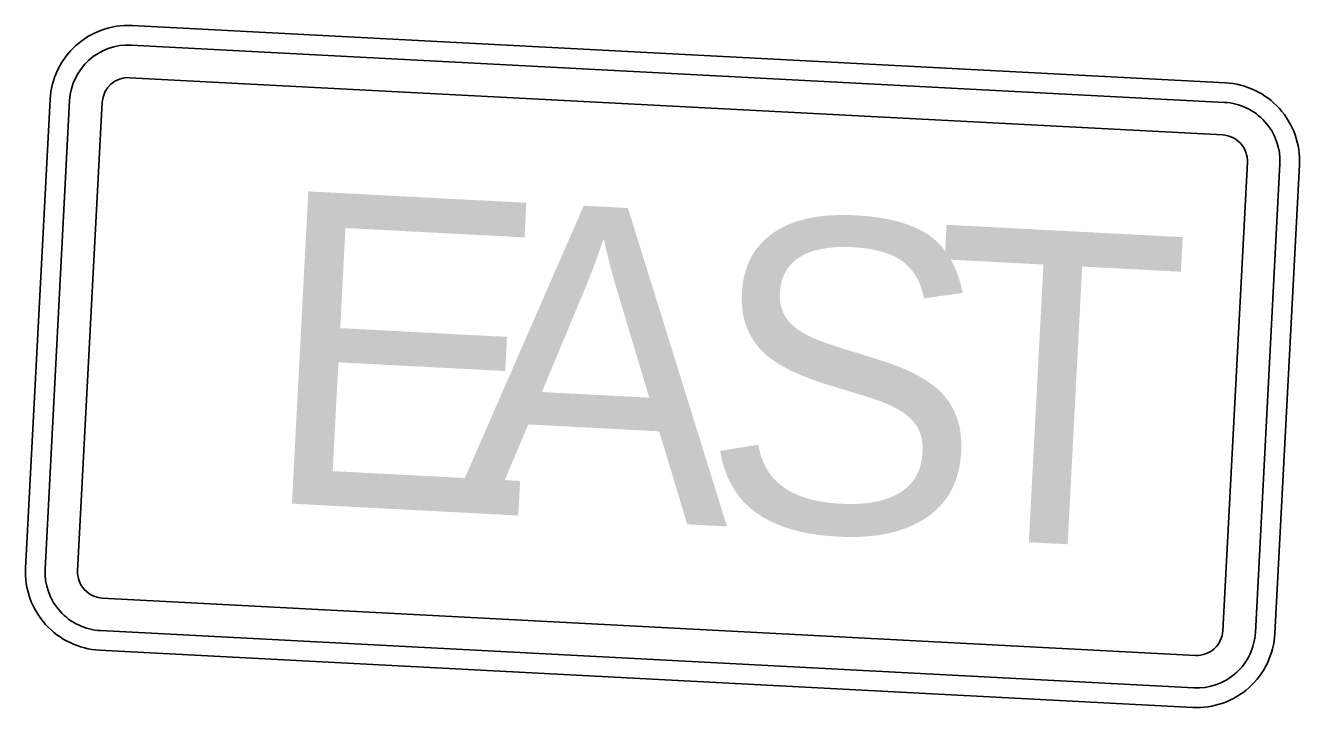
# Model space of a CAD drawing. Extents: x 1581789 to 1622364, y 1043167 to 1103486.
# Drawn here: x 1612757.88 to 1612774.18, y 1090161.7 to 1090170.43 of the extents above; entities that cross this region are included whole.
import ezdxf

# ---------------------------------------------------------------- set-up
doc = ezdxf.new("R2010")
doc.units = 0
doc.layers.add('RD_PD_ALT1_TX', color=7, linetype='Continuous')

msp = doc.modelspace()

# ---------------------------------------------------------------- linework, layer by layer
at = {"layer": 'RD_PD_ALT1_TX'}
for points in [[(1612773.228, 1090169.693), (1612759.247, 1090170.425)], [(1612759.234, 1090170.176), (1612773.215, 1090169.443)], [(1612773.193, 1090169.027), (1612759.212, 1090169.759)], [(1612758.196, 1090169.479), (1612757.882, 1090163.487)], [(1612758.132, 1090163.474), (1612758.446, 1090169.466)], [(1612758.862, 1090169.444), (1612758.548, 1090163.452)], [(1612773.195, 1090162.685), (1612773.509, 1090168.677)], [(1612773.925, 1090168.655), (1612773.611, 1090162.663)], [(1612773.861, 1090162.65), (1612774.174, 1090168.642)], [(1612758.864, 1090163.102), (1612772.845, 1090162.37)], [(1612772.823, 1090161.954), (1612758.842, 1090162.686)], [(1612758.829, 1090162.436), (1612772.81, 1090161.704)]]:
    msp.add_lwpolyline(points, dxfattribs=at)
for centre, radius, start, end in [((1612759.195, 1090169.427), 1, 87.0018, 177.0014), ((1612759.195, 1090169.427), 0.75, 87.0018, 177.0014), ((1612759.195, 1090169.427), 0.333, 87.0018, 177.0014), ((1612773.176, 1090168.694), 1, 357.0015, 87.0018), ((1612773.176, 1090168.694), 0.75, 357.0015, 87.0018), ((1612773.176, 1090168.694), 0.333, 357.0015, 87.0018), ((1612758.881, 1090163.435), 1, 177.0014, 267.0016), ((1612758.881, 1090163.435), 0.75, 177.0014, 267.0016), ((1612758.881, 1090163.435), 0.333, 177.0014, 267.0016), ((1612772.862, 1090162.702), 1, 267.0016, 357.0018), ((1612772.862, 1090162.702), 0.75, 267.0016, 357.0018), ((1612772.862, 1090162.702), 0.333, 267.0016, 357.0018)]:
    msp.add_arc(centre, radius, start, end, dxfattribs=at)

# ---------------------------------------------------------------- texts
for s, p in [('E', (1612760.851, 1090164.333)), ('A', (1612763.301, 1090164.205)), ('S', (1612766.473, 1090164.039)), ('T', (1612769.332, 1090163.889))]:
    msp.add_text(s, height=4, rotation=357.0015, dxfattribs=at).set_placement(p)

doc.saveas('drawing.dxf')
